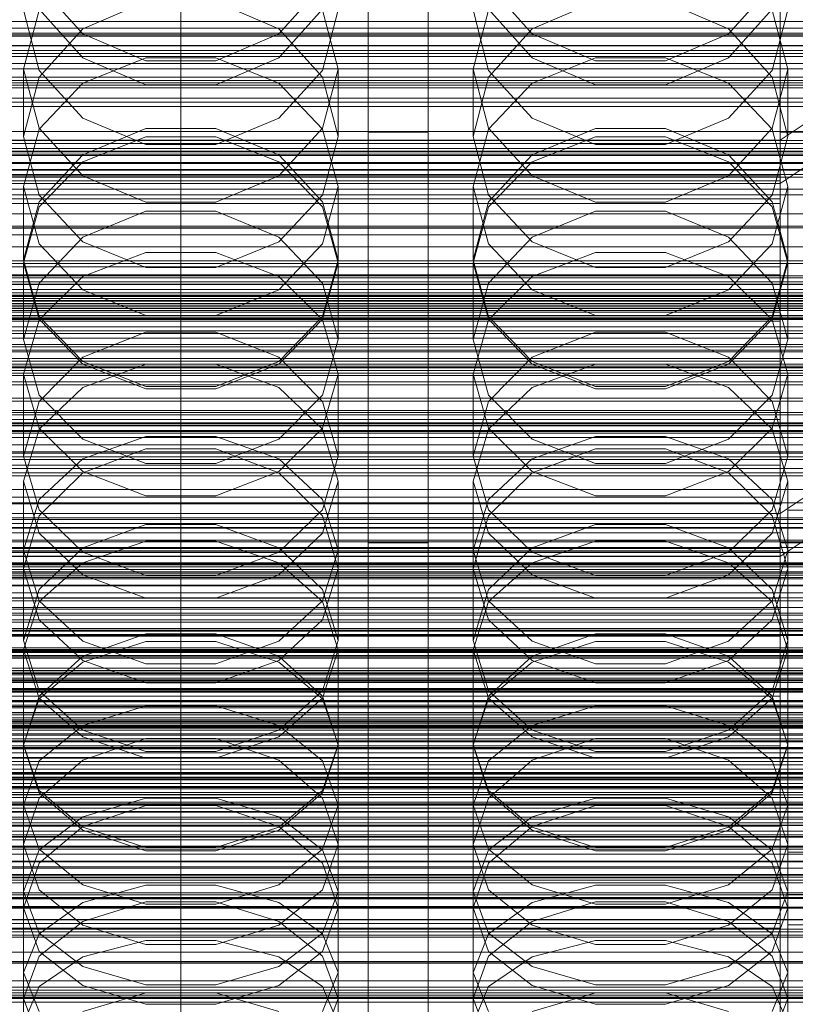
# Model space of a CAD drawing. Header units: millimetres. Extents: x -4395 to 65662, y -65530 to 6847.
# Tile 260 of 656: x 28 to 132, y -34587 to -34456. Entities that reach past the tile are written whole.
import ezdxf

# ---------------------------------------------------------------- set-up
doc = ezdxf.new("R2010")
doc.units = ezdxf.units.MM
for name, color, linetype, lineweight in [('COTAS_O', 1, 'Continuous', 0), ('COTAS_P', 1, 'Continuous', 0), ('frontal_briquetadora', 7, 'Continuous', 0), ('frontal_C01', 7, 'Continuous', 0), ('frontal_C02', 7, 'Continuous', 0), ('frontal_C03', 7, 'Continuous', 0), ('frontal_C04', 7, 'Continuous', 0), ('frontal_mezcladora', 7, 'Continuous', 0), ('frontal_secador', 7, 'Continuous', 0), ('frontal_tolva', 7, 'Continuous', 0)]:
    doc.layers.add(name, color=color, linetype=linetype, lineweight=lineweight)
doc.dimstyles.new('R19_100', dxfattribs={"dimtxt": 250, "dimasz": 150, "dimexe": 150, "dimexo": 80, "dimgap": 100, "dimtad": 1, "dimtih": 1, "dimtoh": 1, "dimdsep": 46, "dimcen": 0.09, "dimadec": 0, "dimazin": 0, "dimtfac": 1, "dimtdec": 4, "dimtofl": 0, "dimtmove": 0, "dimatfit": 3, "dimfxl": 1, "dimtolj": 1, "dimtzin": 0, "dimarcsym": 0})

# ---------------------------------------------------------------- blocks, each defined once
blk = doc.blocks.new('DIM_R33_44')
at = {"layer": 'COTAS_P'}
for p, q in [((-150, -32200), (550, -32200)), ((550, -32200), (505, -32350)), ((550, -34800), (550, -32200)), ((550, -32200), (595, -32350)), ((550, -34800), (505, -34650)), ((550, -34800), (595, -34650)), ((-150, -34800), (550, -34800))]:
    blk.add_line(p, q, dxfattribs=at)
blk.add_text('2600 P', height=250, rotation=90, dxfattribs=at).set_placement((450, -33500))
blk = doc.blocks.new('DIM_R33_46')
at = {"layer": 'COTAS_O'}
for p, q in [((-650, -33700), (50, -33700)), ((50, -33700), (5, -33850)), ((50, -34900), (50, -33700)), ((50, -33700), (95, -33850)), ((50, -34900), (5, -34750)), ((50, -34900), (95, -34750)), ((-650, -34900), (50, -34900))]:
    blk.add_line(p, q, dxfattribs=at)
blk.add_text('1200 O', height=250, rotation=90, dxfattribs=at).set_placement((-50, -34300))
blk = doc.blocks.new('DIM_R33_47')
at = {"layer": 'COTAS_O'}
for p, q in [((-650, -34200), (-500, -34155)), ((650, -34200), (500, -34155)), ((-650, -34900), (-650, -34200)), ((-650, -34200), (650, -34200)), ((-650, -34200), (-500, -34245)), ((650, -34200), (500, -34245)), ((650, -34900), (650, -34200))]:
    blk.add_line(p, q, dxfattribs=at)
blk.add_text('1300 O', height=250, dxfattribs=at).set_placement((0, -34100))

msp = doc.modelspace()

# ---------------------------------------------------------------- linework, layer by layer
at = {"layer": 'frontal_briquetadora'}
for p, q in [((36.906, -34457.404), (31.08, -34450.901)), ((68.92, -34450.901), (63.094, -34457.404)), ((96.906, -34457.404), (91.08, -34450.901)), ((128.92, -34450.901), (123.094, -34457.404)), ((36.907, -34460.601), (31.08, -34454.101)), ((45.326, -34453.127), (36.906, -34456.734)), ((63.094, -34456.734), (54.674, -34453.127)), ((68.92, -34454.101), (63.093, -34460.601)), ((96.907, -34460.601), (91.08, -34454.101)), ((105.326, -34453.127), (96.906, -34456.734)), ((123.094, -34456.734), (114.674, -34453.127)), ((128.92, -34454.101), (123.093, -34460.601)), ((29, -34454.221), (31.08, -34462.278)), ((29, -34462.125), (31.08, -34454.234)), ((68.92, -34462.278), (71, -34454.221)), ((68.92, -34454.234), (71, -34462.125)), ((89, -34454.221), (91.08, -34462.278)), ((89, -34462.125), (91.08, -34454.234)), ((128.92, -34462.278), (131, -34454.221)), ((128.92, -34454.234), (131, -34462.125)), ((36.906, -34456.734), (31.08, -34463.181)), ((68.92, -34463.18), (63.094, -34456.734)), ((96.906, -34456.734), (91.08, -34463.181)), ((128.92, -34463.18), (123.094, -34456.734)), ((-160, -34457.538), (200, -34457.538)), ((45.326, -34460.988), (36.906, -34457.404)), ((63.094, -34457.404), (54.674, -34460.988)), ((105.326, -34460.988), (96.906, -34457.404)), ((123.094, -34457.404), (114.674, -34460.988)), ((45.327, -34460.596), (36.907, -34464.004)), ((45.327, -34464.208), (36.907, -34460.601)), ((54.673, -34460.596), (45.327, -34460.596)), ((63.093, -34464.004), (54.673, -34460.596)), ((63.093, -34460.601), (54.673, -34464.208)), ((105.327, -34460.596), (96.907, -34464.004)), ((105.327, -34464.208), (96.907, -34460.601)), ((114.673, -34460.596), (105.327, -34460.596)), ((123.093, -34464.004), (114.673, -34460.596)), ((123.093, -34460.601), (114.673, -34464.208)), ((200, -34461.368), (-160, -34461.368)), ((54.674, -34460.988), (45.326, -34460.988)), ((114.674, -34460.988), (105.326, -34460.988)), ((29, -34462.125), (29, -34471.125)), ((29, -34462.125), (31.08, -34470.016)), ((31.08, -34463.181), (29, -34471.125)), ((31.08, -34462.278), (36.906, -34468.668)), ((63.094, -34468.668), (68.92, -34462.278)), ((68.92, -34470.016), (71, -34462.125)), ((71, -34471.125), (68.92, -34463.18)), ((71, -34462.125), (71, -34471.125)), ((89, -34462.125), (89, -34471.125)), ((89, -34462.125), (91.08, -34470.016)), ((91.08, -34463.181), (89, -34471.125)), ((91.08, -34462.278), (96.906, -34468.668)), ((123.094, -34468.668), (128.92, -34462.278)), ((128.92, -34470.016), (131, -34462.125)), ((131, -34471.125), (128.92, -34463.18)), ((131, -34462.125), (131, -34471.125)), ((-160, -34463.94), (200, -34463.94)), ((36.907, -34464.004), (31.08, -34470.145)), ((54.673, -34464.208), (45.327, -34464.208)), ((68.92, -34470.145), (63.093, -34464.004)), ((96.907, -34464.004), (91.08, -34470.145)), ((114.673, -34464.208), (105.327, -34464.208)), ((128.92, -34470.145), (123.093, -34464.004)), ((36.906, -34468.668), (45.326, -34472.188)), ((54.674, -34472.188), (63.094, -34468.668)), ((96.906, -34468.668), (105.326, -34472.188)), ((114.674, -34472.188), (123.094, -34468.668)), ((31.08, -34470.145), (29, -34477.803)), ((31.08, -34478.964), (29, -34471.125)), ((31.08, -34470.016), (36.907, -34476.344)), ((36.906, -34473.572), (45.326, -34470.06)), ((36.907, -34474.485), (45.327, -34471.151)), ((45.326, -34470.06), (54.674, -34470.06)), ((45.327, -34471.151), (54.673, -34471.151)), ((54.673, -34471.151), (63.093, -34474.485)), ((54.674, -34470.06), (63.094, -34473.572)), ((63.093, -34476.344), (68.92, -34470.016)), ((71, -34477.803), (68.92, -34470.145)), ((71, -34471.125), (68.92, -34478.964)), ((91.08, -34470.145), (89, -34477.803)), ((91.08, -34478.964), (89, -34471.125)), ((91.08, -34470.016), (96.907, -34476.344)), ((96.906, -34473.572), (105.326, -34470.06)), ((96.907, -34474.485), (105.327, -34471.151)), ((105.326, -34470.06), (114.674, -34470.06)), ((105.327, -34471.151), (114.673, -34471.151)), ((114.673, -34471.151), (123.093, -34474.485)), ((114.674, -34470.06), (123.094, -34473.572)), ((123.093, -34476.344), (128.92, -34470.016)), ((131, -34477.803), (128.92, -34470.145)), ((131, -34471.125), (128.92, -34478.964)), ((45.326, -34472.188), (54.674, -34472.188)), ((105.326, -34472.188), (114.674, -34472.188)), ((31.08, -34479.841), (36.906, -34473.572)), ((63.094, -34473.572), (68.92, -34479.841)), ((91.08, -34479.841), (96.906, -34473.572)), ((123.094, -34473.572), (128.92, -34479.841)), ((31.08, -34480.494), (36.907, -34474.485)), ((63.093, -34474.485), (68.92, -34480.494)), ((91.08, -34480.494), (96.907, -34474.485)), ((123.093, -34474.485), (128.92, -34480.494)), ((36.907, -34476.344), (45.327, -34479.856)), ((54.673, -34479.856), (63.093, -34476.344)), ((96.907, -34476.344), (105.327, -34479.856)), ((114.673, -34479.856), (123.093, -34476.344)), ((29, -34477.803), (29, -34487.557)), ((29, -34477.803), (31.08, -34485.461)), ((68.92, -34485.461), (71, -34477.803)), ((71, -34477.803), (71, -34487.557)), ((89, -34477.803), (89, -34487.557)), ((89, -34477.803), (91.08, -34485.461)), ((128.92, -34485.461), (131, -34477.803)), ((131, -34477.803), (131, -34487.557)), ((200, -34478.149), (-160, -34478.149)), ((36.906, -34485.172), (31.08, -34478.964)), ((68.92, -34478.964), (63.094, -34485.172)), ((96.906, -34485.172), (91.08, -34478.964)), ((128.92, -34478.964), (123.094, -34485.172)), ((29, -34487.557), (31.08, -34479.841)), ((45.327, -34479.856), (54.673, -34479.856)), ((68.92, -34479.841), (71, -34487.557)), ((89, -34487.557), (91.08, -34479.841)), ((105.327, -34479.856), (114.673, -34479.856)), ((128.92, -34479.841), (131, -34487.557)), ((-160, -34481.433), (200, -34481.433)), ((29, -34487.986), (31.08, -34480.494)), ((45.326, -34481.091), (36.906, -34484.534)), ((54.674, -34481.091), (45.326, -34481.091)), ((63.094, -34484.534), (54.674, -34481.091)), ((68.92, -34480.494), (71, -34487.986)), ((89, -34487.986), (91.08, -34480.494)), ((105.326, -34481.091), (96.906, -34484.534)), ((114.674, -34481.091), (105.326, -34481.091)), ((123.094, -34484.534), (114.674, -34481.091)), ((128.92, -34480.494), (131, -34487.986)), ((-160, -34483.291), (200, -34483.291)), ((36.906, -34484.534), (31.08, -34490.676)), ((31.08, -34485.461), (36.907, -34491.602)), ((45.326, -34488.588), (36.906, -34485.172)), ((63.094, -34485.172), (54.674, -34488.588)), ((63.093, -34491.602), (68.92, -34485.461)), ((68.92, -34490.676), (63.094, -34484.534)), ((96.906, -34484.534), (91.08, -34490.676)), ((91.08, -34485.461), (96.907, -34491.602)), ((105.326, -34488.588), (96.906, -34485.172)), ((123.094, -34485.172), (114.674, -34488.588)), ((123.093, -34491.602), (128.92, -34485.461)), ((128.92, -34490.676), (123.094, -34484.534)), ((-160, -34485.849), (200, -34485.849)), ((36.907, -34489.803), (45.327, -34486.586)), ((45.327, -34486.586), (54.673, -34486.586)), ((54.673, -34486.586), (63.093, -34489.803)), ((96.907, -34489.803), (105.327, -34486.586)), ((105.327, -34486.586), (114.673, -34486.586)), ((114.673, -34486.586), (123.093, -34489.803)), ((31.08, -34495.158), (29, -34487.557)), ((29, -34487.986), (29, -34498.23)), ((31.08, -34495.478), (29, -34487.986)), ((71, -34487.557), (68.92, -34495.158)), ((71, -34487.986), (68.92, -34495.478)), ((71, -34487.986), (71, -34498.23)), ((91.08, -34495.158), (89, -34487.557)), ((89, -34487.986), (89, -34498.23)), ((91.08, -34495.478), (89, -34487.986)), ((131, -34487.557), (128.92, -34495.158)), ((131, -34487.986), (128.92, -34495.478)), ((131, -34487.986), (131, -34498.23)), ((54.674, -34488.588), (45.326, -34488.588)), ((114.674, -34488.588), (105.326, -34488.588)), ((-160, -34489.719), (200, -34489.719)), ((-160, -34489.991), (200, -34489.991)), ((31.08, -34490.676), (29, -34498.23)), ((31.08, -34495.6), (36.907, -34489.803)), ((63.093, -34489.803), (68.92, -34495.6)), ((71, -34498.23), (68.92, -34490.676)), ((91.08, -34490.676), (89, -34498.23)), ((91.08, -34495.6), (96.907, -34489.803)), ((123.093, -34489.803), (128.92, -34495.6)), ((131, -34498.23), (128.92, -34490.676)), ((-160, -34492.29), (200, -34492.29)), ((36.907, -34491.602), (45.327, -34495.01)), ((54.673, -34495.01), (63.093, -34491.602)), ((96.907, -34491.602), (105.327, -34495.01)), ((114.673, -34495.01), (123.093, -34491.602)), ((-160, -34493.614), (200, -34493.614)), ((29, -34502.829), (31.08, -34495.6)), ((36.906, -34501.17), (31.08, -34495.158)), ((36.907, -34501.486), (31.08, -34495.478)), ((45.327, -34495.01), (54.673, -34495.01)), ((68.92, -34495.478), (63.093, -34501.486)), ((68.92, -34495.158), (63.094, -34501.17)), ((68.92, -34495.6), (71, -34502.829)), ((89, -34502.829), (91.08, -34495.6)), ((96.906, -34501.17), (91.08, -34495.158)), ((96.907, -34501.486), (91.08, -34495.478)), ((105.327, -34495.01), (114.673, -34495.01)), ((128.92, -34495.478), (123.093, -34501.486)), ((128.92, -34495.158), (123.094, -34501.17)), ((128.92, -34495.6), (131, -34502.829)), ((45.326, -34497.219), (36.906, -34500.552)), ((54.674, -34497.219), (45.326, -34497.219)), ((63.094, -34500.552), (54.674, -34497.219)), ((105.326, -34497.219), (96.906, -34500.552)), ((114.674, -34497.219), (105.326, -34497.219)), ((123.094, -34500.552), (114.674, -34497.219)), ((-160, -34498.03), (200, -34498.03)), ((29, -34498.23), (31.08, -34505.662)), ((68.92, -34505.662), (71, -34498.23)), ((89, -34498.23), (91.08, -34505.662)), ((128.92, -34505.662), (131, -34498.23)), ((36.906, -34500.552), (31.08, -34506.493)), ((45.326, -34504.474), (36.906, -34501.17)), ((45.327, -34504.82), (36.907, -34501.486)), ((63.093, -34501.486), (54.673, -34504.82)), ((63.094, -34501.17), (54.674, -34504.474)), ((68.92, -34506.493), (63.094, -34500.552)), ((96.906, -34500.552), (91.08, -34506.493)), ((105.326, -34504.474), (96.906, -34501.17)), ((105.327, -34504.82), (96.907, -34501.486)), ((123.093, -34501.486), (114.673, -34504.82)), ((123.094, -34501.17), (114.674, -34504.474)), ((128.92, -34506.493), (123.094, -34500.552)), ((45.327, -34501.512), (36.907, -34504.604)), ((54.673, -34501.512), (45.327, -34501.512)), ((63.093, -34504.604), (54.673, -34501.512)), ((105.327, -34501.512), (96.907, -34504.604)), ((114.673, -34501.512), (105.327, -34501.512)), ((123.093, -34504.604), (114.673, -34501.512)), ((29, -34502.829), (29, -34513.787)), ((29, -34502.829), (31.08, -34510.058)), ((68.92, -34510.058), (71, -34502.829)), ((71, -34502.829), (71, -34513.787)), ((89, -34502.829), (89, -34513.787)), ((89, -34502.829), (91.08, -34510.058)), ((128.92, -34510.058), (131, -34502.829)), ((131, -34502.829), (131, -34513.787)), ((36.907, -34504.604), (31.08, -34510.176)), ((54.674, -34504.474), (45.326, -34504.474)), ((54.673, -34504.82), (45.327, -34504.82)), ((68.92, -34510.176), (63.093, -34504.604)), ((96.907, -34504.604), (91.08, -34510.176)), ((114.674, -34504.474), (105.326, -34504.474)), ((114.673, -34504.82), (105.327, -34504.82)), ((128.92, -34510.176), (123.093, -34504.604)), ((31.08, -34506.493), (29, -34513.787)), ((31.08, -34505.662), (36.906, -34511.534)), ((63.094, -34511.534), (68.92, -34505.662)), ((71, -34513.787), (68.92, -34506.493)), ((91.08, -34506.493), (89, -34513.787)), ((91.08, -34505.662), (96.906, -34511.534)), ((123.094, -34511.534), (128.92, -34505.662)), ((131, -34513.787), (128.92, -34506.493)), ((31.08, -34510.176), (29, -34517.123)), ((31.08, -34510.058), (36.907, -34515.855)), ((63.093, -34515.855), (68.92, -34510.058)), ((71, -34517.123), (68.92, -34510.176)), ((91.08, -34510.176), (89, -34517.123)), ((91.08, -34510.058), (96.907, -34515.855)), ((123.093, -34515.855), (128.92, -34510.058)), ((131, -34517.123), (128.92, -34510.176)), ((36.906, -34511.534), (45.326, -34514.76)), ((36.907, -34514.166), (45.327, -34511.161)), ((45.327, -34511.161), (54.673, -34511.161)), ((54.673, -34511.161), (63.093, -34514.166)), ((54.674, -34514.76), (63.094, -34511.534)), ((96.906, -34511.534), (105.326, -34514.76)), ((96.907, -34514.166), (105.327, -34511.161)), ((105.327, -34511.161), (114.673, -34511.161)), ((114.673, -34511.161), (123.093, -34514.166)), ((114.674, -34514.76), (123.094, -34511.534)), ((36.906, -34516.027), (45.326, -34512.811)), ((45.326, -34512.811), (54.674, -34512.811)), ((54.674, -34512.811), (63.094, -34516.027)), ((96.906, -34516.027), (105.326, -34512.811)), ((105.326, -34512.811), (114.674, -34512.811)), ((114.674, -34512.811), (123.094, -34516.027)), ((31.08, -34520.952), (29, -34513.787)), ((31.08, -34519.58), (36.907, -34514.166)), ((63.093, -34514.166), (68.92, -34519.58)), ((71, -34513.787), (68.92, -34520.952)), ((91.08, -34520.952), (89, -34513.787)), ((91.08, -34519.58), (96.907, -34514.166)), ((123.093, -34514.166), (128.92, -34519.58)), ((131, -34513.787), (128.92, -34520.952)), ((36.907, -34515.855), (45.327, -34519.072)), ((45.326, -34514.76), (54.674, -34514.76)), ((54.673, -34519.072), (63.093, -34515.855)), ((96.907, -34515.855), (105.327, -34519.072)), ((105.326, -34514.76), (114.674, -34514.76)), ((114.673, -34519.072), (123.093, -34515.855)), ((29, -34517.123), (29, -34528.769)), ((29, -34517.123), (31.08, -34524.071)), ((31.08, -34521.752), (36.906, -34516.027)), ((63.094, -34516.027), (68.92, -34521.752)), ((68.92, -34524.071), (71, -34517.123)), ((71, -34517.123), (71, -34528.769)), ((89, -34517.123), (89, -34528.769)), ((89, -34517.123), (91.08, -34524.071)), ((91.08, -34521.752), (96.906, -34516.027)), ((123.094, -34516.027), (128.92, -34521.752)), ((128.92, -34524.071), (131, -34517.123)), ((131, -34517.123), (131, -34528.769)), ((29, -34526.331), (31.08, -34519.58)), ((45.327, -34519.072), (54.673, -34519.072)), ((68.92, -34519.58), (71, -34526.331)), ((89, -34526.331), (91.08, -34519.58)), ((105.327, -34519.072), (114.673, -34519.072)), ((128.92, -34519.58), (131, -34526.331)), ((36.906, -34526.603), (31.08, -34520.952)), ((68.92, -34520.952), (63.094, -34526.603)), ((96.906, -34526.603), (91.08, -34520.952)), ((128.92, -34520.952), (123.094, -34526.603)), ((29, -34528.769), (31.08, -34521.752)), ((68.92, -34521.752), (71, -34528.769)), ((89, -34528.769), (91.08, -34521.752)), ((128.92, -34521.752), (131, -34528.769)), ((45.326, -34522.89), (36.906, -34526.023)), ((54.674, -34522.89), (45.326, -34522.89)), ((63.094, -34526.023), (54.674, -34522.89)), ((105.326, -34522.89), (96.906, -34526.023)), ((114.674, -34522.89), (105.326, -34522.89)), ((123.094, -34526.023), (114.674, -34522.89)), ((31.08, -34524.071), (36.907, -34529.643)), ((36.907, -34528.025), (45.327, -34525.158)), ((45.327, -34525.158), (54.673, -34525.158)), ((54.673, -34525.158), (63.093, -34528.025)), ((63.093, -34529.643), (68.92, -34524.071)), ((91.08, -34524.071), (96.907, -34529.643)), ((96.907, -34528.025), (105.327, -34525.158)), ((105.327, -34525.158), (114.673, -34525.158)), ((114.673, -34525.158), (123.093, -34528.025)), ((123.093, -34529.643), (128.92, -34524.071)), ((29, -34526.331), (29, -34538.419)), ((31.08, -34533.082), (29, -34526.331)), ((36.906, -34526.023), (31.08, -34531.596)), ((68.92, -34531.596), (63.094, -34526.023)), ((71, -34526.331), (68.92, -34533.082)), ((71, -34526.331), (71, -34538.419)), ((89, -34526.331), (89, -34538.419)), ((91.08, -34533.082), (89, -34526.331)), ((96.906, -34526.023), (91.08, -34531.596)), ((128.92, -34531.596), (123.094, -34526.023)), ((131, -34526.331), (128.92, -34533.082)), ((131, -34526.331), (131, -34538.419)), ((45.326, -34529.704), (36.906, -34526.603)), ((63.094, -34526.603), (54.674, -34529.704)), ((105.326, -34529.704), (96.906, -34526.603)), ((123.094, -34526.603), (114.674, -34529.704)), ((31.08, -34535.648), (29, -34528.769)), ((31.08, -34533.192), (36.907, -34528.025)), ((63.093, -34528.025), (68.92, -34533.192)), ((71, -34528.769), (68.92, -34535.649)), ((91.08, -34535.648), (89, -34528.769)), ((91.08, -34533.192), (96.907, -34528.025)), ((123.093, -34528.025), (128.92, -34533.192)), ((131, -34528.769), (128.92, -34535.649)), ((195, -34530), (-195, -34530)), ((36.907, -34529.643), (45.327, -34532.735)), ((54.674, -34529.704), (45.326, -34529.704)), ((54.673, -34532.735), (63.093, -34529.643)), ((96.907, -34529.643), (105.327, -34532.735)), ((114.674, -34529.704), (105.326, -34529.704)), ((114.673, -34532.735), (123.093, -34529.643)), ((31.08, -34531.596), (29, -34538.419)), ((71, -34538.419), (68.92, -34531.596)), ((91.08, -34531.596), (89, -34538.419)), ((131, -34538.419), (128.92, -34531.596)), ((45.327, -34532.735), (54.673, -34532.735)), ((105.327, -34532.735), (114.673, -34532.735)), ((29, -34539.635), (31.08, -34533.192)), ((36.907, -34538.496), (31.08, -34533.082)), ((68.92, -34533.082), (63.093, -34538.496)), ((68.92, -34533.192), (71, -34539.635)), ((89, -34539.635), (91.08, -34533.192)), ((96.907, -34538.496), (91.08, -34533.082)), ((128.92, -34533.082), (123.093, -34538.496)), ((128.92, -34533.192), (131, -34539.635)), ((36.906, -34541.066), (31.08, -34535.648)), ((68.92, -34535.649), (63.094, -34541.066)), ((96.906, -34541.066), (91.08, -34535.648)), ((128.92, -34535.649), (123.094, -34541.066)), ((195, -34537), (-195, -34537)), ((45.326, -34537.508), (36.906, -34540.51)), ((54.674, -34537.508), (45.326, -34537.508)), ((63.094, -34540.51), (54.674, -34537.508)), ((105.326, -34537.508), (96.906, -34540.51)), ((114.674, -34537.508), (105.326, -34537.508)), ((123.094, -34540.51), (114.674, -34537.508)), ((29, -34538.419), (31.08, -34545.1)), ((45.327, -34541.501), (36.907, -34538.496)), ((45.327, -34538.552), (36.907, -34541.275)), ((54.673, -34538.552), (45.327, -34538.552)), ((63.093, -34538.496), (54.673, -34541.501)), ((63.093, -34541.275), (54.673, -34538.552)), ((68.92, -34545.1), (71, -34538.419)), ((89, -34538.419), (91.08, -34545.1)), ((105.327, -34541.501), (96.907, -34538.496)), ((105.327, -34538.552), (96.907, -34541.275)), ((114.673, -34538.552), (105.327, -34538.552)), ((123.093, -34538.496), (114.673, -34541.501)), ((123.093, -34541.275), (114.673, -34538.552)), ((128.92, -34545.1), (131, -34538.419)), ((29, -34539.635), (29, -34552.363)), ((29, -34539.635), (31.08, -34546.078)), ((36.906, -34540.51), (31.08, -34545.844)), ((68.92, -34545.844), (63.094, -34540.51)), ((68.92, -34546.078), (71, -34539.635)), ((71, -34539.635), (71, -34552.363)), ((89, -34539.635), (89, -34552.363)), ((89, -34539.635), (91.08, -34546.078)), ((96.906, -34540.51), (91.08, -34545.844)), ((128.92, -34545.844), (123.094, -34540.51)), ((128.92, -34546.078), (131, -34539.635)), ((131, -34539.635), (131, -34552.363)), ((36.907, -34541.275), (31.08, -34546.182)), ((45.326, -34544.034), (36.906, -34541.066)), ((54.673, -34541.501), (45.327, -34541.501)), ((63.094, -34541.066), (54.674, -34544.034)), ((68.92, -34546.182), (63.093, -34541.275)), ((96.907, -34541.275), (91.08, -34546.182)), ((105.326, -34544.034), (96.906, -34541.066)), ((114.673, -34541.501), (105.327, -34541.501)), ((123.094, -34541.066), (114.674, -34544.034)), ((128.92, -34546.182), (123.093, -34541.275)), ((54.674, -34544.034), (45.326, -34544.034)), ((114.674, -34544.034), (105.326, -34544.034)), ((31.08, -34545.844), (29, -34552.363)), ((31.08, -34546.182), (29, -34552.301)), ((31.08, -34545.1), (36.906, -34550.353)), ((31.08, -34546.078), (36.907, -34551.244)), ((63.093, -34551.244), (68.92, -34546.078)), ((63.094, -34550.353), (68.92, -34545.1)), ((71, -34552.363), (68.92, -34545.844)), ((71, -34552.301), (68.92, -34546.182)), ((91.08, -34545.844), (89, -34552.363)), ((91.08, -34546.182), (89, -34552.301)), ((91.08, -34545.1), (96.906, -34550.353)), ((91.08, -34546.078), (96.907, -34551.244)), ((123.093, -34551.244), (128.92, -34546.078)), ((123.094, -34550.353), (128.92, -34545.1)), ((131, -34552.363), (128.92, -34545.844)), ((131, -34552.301), (128.92, -34546.182)), ((36.907, -34549.754), (45.327, -34547.13)), ((45.327, -34547.13), (54.673, -34547.13)), ((54.673, -34547.13), (63.093, -34549.754)), ((96.907, -34549.754), (105.327, -34547.13)), ((105.327, -34547.13), (114.673, -34547.13)), ((114.673, -34547.13), (123.093, -34549.754)), ((31.08, -34554.481), (36.907, -34549.754)), ((63.093, -34549.754), (68.92, -34554.481)), ((91.08, -34554.481), (96.907, -34549.754)), ((123.093, -34549.754), (128.92, -34554.481)), ((36.906, -34550.353), (45.326, -34553.23)), ((36.907, -34551.244), (45.327, -34554.112)), ((54.673, -34554.112), (63.093, -34551.244)), ((54.674, -34553.23), (63.094, -34550.353)), ((96.906, -34550.353), (105.326, -34553.23)), ((96.907, -34551.244), (105.327, -34554.112)), ((114.673, -34554.112), (123.093, -34551.244)), ((114.674, -34553.23), (123.094, -34550.353)), ((29, -34552.301), (29, -34565.638)), ((29, -34552.301), (31.08, -34558.42)), ((31.08, -34558.731), (29, -34552.363)), ((36.906, -34554.358), (45.326, -34551.493)), ((45.326, -34551.493), (54.674, -34551.493)), ((54.674, -34551.493), (63.094, -34554.358)), ((68.92, -34558.42), (71, -34552.301)), ((71, -34552.363), (68.92, -34558.731)), ((71, -34552.301), (71, -34565.638)), ((89, -34552.301), (89, -34565.638)), ((89, -34552.301), (91.08, -34558.42)), ((91.08, -34558.731), (89, -34552.363)), ((96.906, -34554.358), (105.326, -34551.493)), ((105.326, -34551.493), (114.674, -34551.493)), ((114.674, -34551.493), (123.094, -34554.358)), ((128.92, -34558.42), (131, -34552.301)), ((131, -34552.363), (128.92, -34558.731)), ((131, -34552.301), (131, -34565.638)), ((45.326, -34553.23), (54.674, -34553.23)), ((105.326, -34553.23), (114.674, -34553.23)), ((29, -34560.376), (31.08, -34554.481)), ((31.08, -34559.44), (36.906, -34554.358)), ((45.327, -34554.112), (54.673, -34554.112)), ((63.094, -34554.358), (68.92, -34559.44)), ((68.92, -34554.481), (71, -34560.376)), ((89, -34560.376), (91.08, -34554.481)), ((91.08, -34559.44), (96.906, -34554.358)), ((105.327, -34554.112), (114.673, -34554.112)), ((123.094, -34554.358), (128.92, -34559.44)), ((128.92, -34554.481), (131, -34560.376)), ((31.08, -34558.42), (36.907, -34563.327)), ((36.906, -34563.729), (31.08, -34558.731)), ((63.093, -34563.327), (68.92, -34558.42)), ((68.92, -34558.731), (63.094, -34563.729)), ((91.08, -34558.42), (96.907, -34563.327)), ((96.906, -34563.729), (91.08, -34558.731)), ((123.093, -34563.327), (128.92, -34558.42)), ((128.92, -34558.731), (123.094, -34563.729)), ((29, -34565.638), (31.08, -34559.44)), ((29, -34560.376), (29, -34574.101)), ((31.08, -34566.271), (29, -34560.376)), ((45.326, -34560.448), (36.906, -34563.217)), ((36.907, -34561.918), (45.327, -34559.449)), ((54.674, -34560.448), (45.326, -34560.448)), ((45.327, -34559.449), (54.673, -34559.449)), ((54.673, -34559.449), (63.093, -34561.918)), ((63.094, -34563.217), (54.674, -34560.448)), ((68.92, -34559.44), (71, -34565.638)), ((71, -34560.376), (68.92, -34566.271)), ((71, -34560.376), (71, -34574.101)), ((89, -34565.638), (91.08, -34559.44)), ((89, -34560.376), (89, -34574.101)), ((91.08, -34566.271), (89, -34560.376)), ((105.326, -34560.448), (96.906, -34563.217)), ((96.907, -34561.918), (105.327, -34559.449)), ((114.674, -34560.448), (105.326, -34560.448)), ((105.327, -34559.449), (114.673, -34559.449)), ((114.673, -34559.449), (123.093, -34561.918)), ((123.094, -34563.217), (114.674, -34560.448)), ((128.92, -34559.44), (131, -34565.638)), ((131, -34560.376), (128.92, -34566.271)), ((131, -34560.376), (131, -34574.101)), ((31.08, -34566.366), (36.907, -34561.918)), ((63.093, -34561.918), (68.92, -34566.366)), ((91.08, -34566.366), (96.907, -34561.918)), ((123.093, -34561.918), (128.92, -34566.366)), ((36.906, -34563.217), (31.08, -34568.125)), ((68.92, -34568.125), (63.094, -34563.217)), ((96.906, -34563.217), (91.08, -34568.125)), ((128.92, -34568.125), (123.094, -34563.217)), ((45.326, -34566.461), (36.906, -34563.729)), ((36.907, -34563.327), (45.327, -34566.05)), ((54.673, -34566.05), (63.093, -34563.327)), ((63.094, -34563.729), (54.674, -34566.461)), ((105.326, -34566.461), (96.906, -34563.729)), ((96.907, -34563.327), (105.327, -34566.05)), ((114.673, -34566.05), (123.093, -34563.327)), ((123.094, -34563.729), (114.674, -34566.461)), ((31.08, -34571.679), (29, -34565.638)), ((71, -34565.638), (68.92, -34571.679)), ((91.08, -34571.679), (89, -34565.638)), ((131, -34565.638), (128.92, -34571.679)), ((29, -34571.912), (31.08, -34566.366)), ((36.907, -34570.998), (31.08, -34566.271)), ((54.674, -34566.461), (45.326, -34566.461)), ((45.327, -34566.05), (54.673, -34566.05)), ((68.92, -34566.271), (63.093, -34570.998)), ((68.92, -34566.366), (71, -34571.912)), ((89, -34571.912), (91.08, -34566.366)), ((96.907, -34570.998), (91.08, -34566.271)), ((114.674, -34566.461), (105.326, -34566.461)), ((105.327, -34566.05), (114.673, -34566.05)), ((128.92, -34566.271), (123.093, -34570.998)), ((128.92, -34566.366), (131, -34571.912)), ((31.08, -34568.125), (29, -34574.101)), ((71, -34574.101), (68.92, -34568.125)), ((91.08, -34568.125), (89, -34574.101)), ((131, -34574.101), (128.92, -34568.125)), ((45.327, -34573.621), (36.907, -34570.998)), ((45.327, -34571.082), (36.907, -34573.39)), ((54.673, -34571.082), (45.327, -34571.082)), ((63.093, -34570.998), (54.673, -34573.621)), ((63.093, -34573.39), (54.673, -34571.082)), ((105.327, -34573.621), (96.907, -34570.998)), ((105.327, -34571.082), (96.907, -34573.39)), ((114.673, -34571.082), (105.327, -34571.082)), ((123.093, -34570.998), (114.673, -34573.621)), ((123.093, -34573.39), (114.673, -34571.082)), ((29, -34571.912), (29, -34586.193)), ((29, -34571.912), (31.08, -34577.459)), ((36.906, -34576.409), (31.08, -34571.679)), ((68.92, -34571.679), (63.094, -34576.409)), ((68.92, -34577.459), (71, -34571.912)), ((71, -34571.912), (71, -34586.193)), ((89, -34571.912), (89, -34586.193)), ((89, -34571.912), (91.08, -34577.459)), ((96.906, -34576.409), (91.08, -34571.679)), ((128.92, -34571.679), (123.094, -34576.409)), ((128.92, -34577.459), (131, -34571.912)), ((131, -34571.912), (131, -34586.193)), ((36.907, -34573.39), (31.08, -34577.548)), ((45.326, -34573.305), (36.906, -34575.925)), ((54.674, -34573.305), (45.326, -34573.305)), ((54.673, -34573.621), (45.327, -34573.621)), ((63.094, -34575.925), (54.674, -34573.305)), ((68.92, -34577.548), (63.093, -34573.39)), ((96.907, -34573.39), (91.08, -34577.548)), ((105.326, -34573.305), (96.906, -34575.925)), ((114.674, -34573.305), (105.326, -34573.305)), ((114.673, -34573.621), (105.327, -34573.621)), ((123.094, -34575.925), (114.674, -34573.305)), ((128.92, -34577.548), (123.093, -34573.39)), ((29, -34574.101), (31.08, -34579.916)), ((68.92, -34579.916), (71, -34574.101)), ((89, -34574.101), (91.08, -34579.916)), ((128.92, -34579.916), (131, -34574.101)), ((36.906, -34575.925), (31.08, -34580.562)), ((45.326, -34578.991), (36.906, -34576.409)), ((63.094, -34576.409), (54.674, -34578.991)), ((68.92, -34580.562), (63.094, -34575.925)), ((96.906, -34575.925), (91.08, -34580.562)), ((105.326, -34578.991), (96.906, -34576.409)), ((123.094, -34576.409), (114.674, -34578.991)), ((128.92, -34580.562), (123.094, -34575.925)), ((31.08, -34577.548), (29, -34582.734)), ((31.08, -34577.459), (36.907, -34581.907)), ((63.093, -34581.907), (68.92, -34577.459)), ((71, -34582.734), (68.92, -34577.548)), ((91.08, -34577.548), (89, -34582.734)), ((91.08, -34577.459), (96.907, -34581.907)), ((123.093, -34581.907), (128.92, -34577.459)), ((131, -34582.734), (128.92, -34577.548)), ((36.907, -34580.641), (45.327, -34578.443)), ((54.674, -34578.991), (45.326, -34578.991)), ((45.327, -34578.443), (54.673, -34578.443)), ((54.673, -34578.443), (63.093, -34580.641)), ((96.907, -34580.641), (105.327, -34578.443)), ((114.674, -34578.991), (105.326, -34578.991)), ((105.327, -34578.443), (114.673, -34578.443)), ((114.673, -34578.443), (123.093, -34580.641)), ((195, -34580), (-195, -34580)), ((31.08, -34579.916), (36.906, -34584.461)), ((63.094, -34584.461), (68.92, -34579.916)), ((91.08, -34579.916), (96.906, -34584.461)), ((123.094, -34584.461), (128.92, -34579.916)), ((31.08, -34580.562), (29, -34586.193)), ((31.08, -34584.6), (36.907, -34580.641)), ((63.093, -34580.641), (68.92, -34584.6)), ((71, -34586.193), (68.92, -34580.562)), ((91.08, -34580.562), (89, -34586.193)), ((91.08, -34584.6), (96.907, -34580.641)), ((123.093, -34580.641), (128.92, -34584.6)), ((131, -34586.193), (128.92, -34580.562)), ((29, -34582.734), (29, -34597.535)), ((29, -34582.734), (31.08, -34587.919)), ((36.907, -34581.907), (45.327, -34584.376)), ((54.673, -34584.376), (63.093, -34581.907)), ((68.92, -34587.919), (71, -34582.734)), ((71, -34582.734), (71, -34597.535)), ((89, -34582.734), (89, -34597.535)), ((89, -34582.734), (91.08, -34587.919)), ((96.907, -34581.907), (105.327, -34584.376)), ((114.673, -34584.376), (123.093, -34581.907)), ((128.92, -34587.919), (131, -34582.734)), ((131, -34582.734), (131, -34597.535)), ((29, -34589.538), (31.08, -34584.6)), ((36.906, -34584.461), (45.326, -34586.939)), ((36.906, -34587.908), (45.326, -34585.444)), ((45.326, -34585.444), (54.674, -34585.444)), ((45.327, -34584.376), (54.673, -34584.376)), ((54.674, -34586.939), (63.094, -34584.461)), ((54.674, -34585.444), (63.094, -34587.908)), ((68.92, -34584.6), (71, -34589.538)), ((89, -34589.538), (91.08, -34584.6)), ((96.906, -34584.461), (105.326, -34586.939)), ((96.906, -34587.908), (105.326, -34585.444)), ((105.326, -34585.444), (114.674, -34585.444)), ((105.327, -34584.376), (114.673, -34584.376)), ((114.674, -34586.939), (123.094, -34584.461)), ((114.674, -34585.444), (123.094, -34587.908)), ((128.92, -34584.6), (131, -34589.538)), ((31.08, -34591.656), (29, -34586.193)), ((45.326, -34586.939), (54.674, -34586.939)), ((71, -34586.193), (68.92, -34591.656)), ((91.08, -34591.656), (89, -34586.193)), ((105.326, -34586.939), (114.674, -34586.939)), ((131, -34586.193), (128.92, -34591.656))]:
    msp.add_line(p, q, dxfattribs=at)
at = {"layer": 'frontal_C01'}
for p, q in [((130, -34471.612), (130, -34196.607)), ((130, -34202.366), (130, -34477.371)), ((228.298, -34405.548), (130, -34471.612)), ((130, -34477.371), (228.298, -34411.307)), ((130, -34471.612), (0, -34471.612)), ((130, -34746.617), (130, -34471.612)), ((-130, -34476.346), (130, -34476.346)), ((130, -34477.051), (130, -34476.346)), ((130, -34476.346), (130, -34477.371)), ((-130, -34477.051), (130, -34477.051)), ((-130, -34477.371), (130, -34477.371)), ((0, -34477.371), (130, -34477.371)), ((130, -34479.438), (130, -34477.051)), ((130, -34477.371), (130, -34752.376)), ((130, -34477.371), (130, -34480.057)), ((-130, -34479.438), (130, -34479.438)), ((-130, -34480.057), (130, -34480.057)), ((130, -34483.346), (130, -34479.438)), ((130, -34480.057), (130, -34484.22)), ((-130, -34483.346), (130, -34483.346)), ((-130, -34484.22), (130, -34484.22)), ((130, -34488.506), (130, -34483.346)), ((130, -34484.22), (130, -34489.577)), ((-130, -34488.506), (130, -34488.506)), ((-130, -34489.577), (130, -34489.577)), ((130, -34494.569), (130, -34488.506)), ((130, -34489.577), (130, -34495.763)), ((-148, -34492.741), (148, -34492.741)), ((-148, -34492.991), (148, -34492.991)), ((-148, -34493.104), (148, -34493.104)), ((-148, -34493.837), (148, -34493.837)), ((-148, -34494.056), (148, -34494.056)), ((130, -34494.569), (-130, -34494.569)), ((130, -34501.12), (130, -34494.569)), ((-148, -34495.221), (148, -34495.221)), ((-148, -34495.531), (148, -34495.531)), ((-130, -34495.763), (130, -34495.763)), ((130, -34495.763), (130, -34502.356)), ((-148, -34497.05), (148, -34497.05)), ((-148, -34497.429), (148, -34497.429)), ((148, -34499.198), (-148, -34499.198)), ((-148, -34499.621), (148, -34499.621)), ((-130, -34501.12), (130, -34501.12)), ((130, -34507.713), (130, -34501.12)), ((-148, -34501.519), (148, -34501.519)), ((-148, -34501.957), (148, -34501.957)), ((-130, -34502.356), (130, -34502.356)), ((130, -34502.356), (130, -34508.907)), ((-148, -34503.855), (148, -34503.855)), ((-148, -34504.278), (148, -34504.278)), ((-148, -34506.047), (148, -34506.047)), ((-148, -34506.427), (148, -34506.427)), ((-148, -34507.945), (148, -34507.945)), ((-130, -34507.713), (130, -34507.713)), ((130, -34513.899), (130, -34507.713)), ((-148, -34508.255), (148, -34508.255)), ((-130, -34508.907), (130, -34508.907)), ((130, -34508.907), (130, -34514.97)), ((-148, -34509.421), (148, -34509.421)), ((-148, -34509.64), (148, -34509.64)), ((-148, -34510.372), (148, -34510.372)), ((-148, -34510.486), (148, -34510.486)), ((-148, -34510.735), (148, -34510.735)), ((-130, -34513.899), (130, -34513.899)), ((130, -34519.256), (130, -34513.899)), ((-130, -34514.97), (130, -34514.97)), ((130, -34514.97), (130, -34520.13)), ((-550, -34518.24), (550, -34518.24)), ((-130, -34519.256), (130, -34519.256)), ((130, -34523.42), (130, -34519.256)), ((-130, -34520.13), (130, -34520.13)), ((130, -34520.13), (130, -34524.038)), ((131, -34526.625), (131, -34520.98)), ((131, -34520.98), (149, -34520.98)), ((131, -34566.645), (131, -34520.98)), ((-550, -34522.24), (550, -34522.24)), ((-130, -34523.42), (130, -34523.42)), ((130, -34526.105), (130, -34523.42)), ((-130, -34524.038), (130, -34524.038)), ((130, -34524.038), (130, -34526.425)), ((-130, -34526.105), (130, -34526.105)), ((-130, -34526.425), (130, -34526.425)), ((130, -34527.131), (130, -34526.105)), ((130, -34526.425), (130, -34527.131)), ((-130, -34527.131), (130, -34527.131)), ((149, -34526.625), (131, -34526.625)), ((131, -34572.29), (131, -34526.625)), ((-425, -34561.339), (425, -34561.339)), ((149, -34566.645), (131, -34566.645)), ((131, -34566.645), (131, -34572.29)), ((131, -34572.29), (149, -34572.29)), ((425, -34572.851), (-425, -34572.851)), ((425, -34575.677), (-425, -34575.677))]:
    msp.add_line(p, q, dxfattribs=at)
at = {"layer": 'frontal_C02'}
for p, q in [((130, -34521.432), (130, -34230.937)), ((130, -34236.667), (130, -34527.162)), ((228.298, -34455.696), (130, -34521.432)), ((-311.15, -34458.959), (311.15, -34458.959)), ((-311.15, -34460.426), (311.15, -34460.426)), ((130, -34527.162), (228.298, -34461.426)), ((-311.15, -34463.207), (311.15, -34463.207)), ((-311.15, -34464.244), (311.15, -34464.244)), ((-311.15, -34465.992), (311.15, -34465.992)), ((-311.15, -34466.529), (311.15, -34466.529)), ((-311.15, -34467.125), (311.15, -34467.125)), ((130, -34521.432), (0, -34521.432)), ((130, -34811.926), (130, -34521.432)), ((-130, -34526.029), (130, -34526.029)), ((130, -34526.625), (130, -34526.029)), ((130, -34526.029), (130, -34527.162)), ((-130, -34526.625), (130, -34526.625)), ((-130, -34527.162), (130, -34527.162)), ((0, -34527.162), (130, -34527.162)), ((130, -34528.91), (130, -34526.625)), ((130, -34527.162), (130, -34817.656)), ((130, -34527.162), (130, -34529.948)), ((-130, -34528.91), (130, -34528.91)), ((130, -34532.729), (130, -34528.91)), ((-130, -34529.948), (130, -34529.948)), ((130, -34529.948), (130, -34534.196)), ((-130, -34532.729), (130, -34532.729)), ((130, -34537.82), (130, -34532.729)), ((-130, -34534.196), (130, -34534.196)), ((130, -34534.196), (130, -34539.616)), ((-130, -34537.82), (130, -34537.82)), ((130, -34543.837), (130, -34537.82)), ((-130, -34539.616), (130, -34539.616)), ((130, -34539.616), (130, -34545.841)), ((-148, -34542.415), (148, -34542.415)), ((-148, -34542.626), (148, -34542.626)), ((-148, -34542.817), (148, -34542.817)), ((-148, -34543.436), (148, -34543.436)), ((-148, -34543.804), (148, -34543.804)), ((-148, -34544.789), (148, -34544.789)), ((130, -34543.837), (-130, -34543.837)), ((130, -34550.37), (130, -34543.837)), ((-148, -34545.309), (148, -34545.309)), ((-130, -34545.841), (130, -34545.841)), ((130, -34545.841), (130, -34552.445)), ((-148, -34546.593), (148, -34546.593)), ((-148, -34547.23), (148, -34547.23)), ((148, -34548.725), (-148, -34548.725)), ((-148, -34549.435), (148, -34549.435)), ((-148, -34551.04), (148, -34551.04)), ((-130, -34550.37), (130, -34550.37)), ((130, -34556.974), (130, -34550.37)), ((-148, -34551.775), (148, -34551.775)), ((-130, -34552.445), (130, -34552.445)), ((130, -34552.445), (130, -34558.978)), ((-148, -34553.38), (148, -34553.38)), ((-148, -34554.09), (148, -34554.09)), ((-148, -34555.585), (148, -34555.585)), ((-148, -34556.222), (148, -34556.222)), ((-148, -34557.506), (148, -34557.506)), ((-148, -34558.026), (148, -34558.026)), ((-130, -34556.974), (130, -34556.974)), ((130, -34563.199), (130, -34556.974)), ((-148, -34559.011), (148, -34559.011)), ((-130, -34558.978), (130, -34558.978)), ((130, -34558.978), (130, -34564.995)), ((-148, -34559.379), (148, -34559.379)), ((-148, -34559.998), (148, -34559.998)), ((-148, -34560.189), (148, -34560.189)), ((-148, -34560.4), (148, -34560.4)), ((-130, -34563.199), (130, -34563.199)), ((130, -34568.62), (130, -34563.199)), ((-130, -34564.995), (130, -34564.995)), ((130, -34564.995), (130, -34570.087)), ((-130, -34568.62), (130, -34568.62)), ((130, -34572.868), (130, -34568.62)), ((-130, -34570.087), (130, -34570.087)), ((130, -34570.087), (130, -34573.905)), ((131, -34576.343), (131, -34570.382)), ((131, -34570.382), (149, -34570.382)), ((131, -34615.818), (131, -34570.382)), ((-130, -34572.868), (130, -34572.868)), ((130, -34575.653), (130, -34572.868)), ((-130, -34573.905), (130, -34573.905)), ((130, -34573.905), (130, -34576.19)), ((-130, -34575.653), (130, -34575.653)), ((-130, -34576.19), (130, -34576.19)), ((130, -34576.786), (130, -34575.653)), ((130, -34576.19), (130, -34576.786)), ((149, -34576.343), (131, -34576.343)), ((131, -34621.779), (131, -34576.343)), ((-130, -34576.786), (130, -34576.786))]:
    msp.add_line(p, q, dxfattribs=at)
at = {"layer": 'frontal_C03'}
for p, q in [((1270, -34455.736), (-1230, -34455.736)), ((1270, -34456.668), (-1230, -34456.668)), ((1270, -34457.334), (-1230, -34457.334)), ((1270, -34457.72), (-1230, -34457.72)), ((-1500, -34459.645), (1540, -34459.645)), ((1540, -34463.645), (-1500, -34463.645)), ((1270, -34471.65), (-1230, -34471.65)), ((1270, -34472.036), (-1230, -34472.036)), ((1270, -34472.703), (-1230, -34472.703)), ((-1230, -34473.635), (1270, -34473.635)), ((1270, -34474.577), (-1230, -34474.577)), ((1270, -34475.509), (-1230, -34475.509)), ((1270, -34476.175), (-1230, -34476.175)), ((1270, -34476.561), (-1230, -34476.561)), ((1270, -34490.491), (-1230, -34490.491)), ((1270, -34490.877), (-1230, -34490.877)), ((1270, -34491.544), (-1230, -34491.544)), ((-1230, -34492.476), (1270, -34492.476)), ((1270, -34493.418), (-1230, -34493.418)), ((1270, -34494.35), (-1230, -34494.35)), ((1270, -34495.016), (-1230, -34495.016)), ((1270, -34495.402), (-1230, -34495.402)), ((1270, -34509.332), (-1230, -34509.332)), ((1270, -34509.718), (-1230, -34509.718)), ((1270, -34510.385), (-1230, -34510.385)), ((-1230, -34511.317), (1270, -34511.317)), ((1270, -34512.259), (-1230, -34512.259)), ((1270, -34513.191), (-1230, -34513.191)), ((1270, -34513.857), (-1230, -34513.857)), ((1270, -34514.243), (-1230, -34514.243)), ((1270, -34523.332), (-1230, -34523.332)), ((1270, -34523.417), (-1230, -34523.417)), ((1270, -34528.032), (-1230, -34528.032)), ((1270, -34528.173), (-1230, -34528.173)), ((1270, -34528.274), (-1230, -34528.274)), ((1270, -34528.559), (-1230, -34528.559)), ((1270, -34529.226), (-1230, -34529.226)), ((-1230, -34530.158), (1270, -34530.158)), ((1270, -34531.1), (-1230, -34531.1)), ((1270, -34532.032), (-1230, -34532.032)), ((1270, -34532.698), (-1230, -34532.698)), ((1270, -34533.084), (-1230, -34533.084)), ((-1500, -34535.645), (1540, -34535.645)), ((1270, -34536.8), (-1230, -34536.8)), ((1270, -34537.163), (-1230, -34537.163)), ((-1500, -34539.645), (1540, -34539.645)), ((1516, -34544.938), (-1476, -34544.938)), ((1516, -34544.965), (-1476, -34544.965)), ((1516, -34546.407), (-1476, -34546.407)), ((1516, -34546.483), (-1476, -34546.483)), ((1270, -34547.014), (-1230, -34547.014)), ((1270, -34547.4), (-1230, -34547.4)), ((1270, -34548.066), (-1230, -34548.066)), ((1270, -34548.303), (-1230, -34548.303)), ((-1230, -34548.73), (1270, -34548.73)), ((1516, -34549.147), (-1476, -34549.147)), ((1516, -34549.26), (-1476, -34549.26)), ((-1230, -34548.999), (1270, -34548.999)), ((1270, -34549.941), (-1230, -34549.941)), ((1270, -34550.873), (-1230, -34550.873)), ((1516, -34552.742), (-1476, -34552.742)), ((1270, -34551.539), (-1230, -34551.539)), ((1270, -34551.925), (-1230, -34551.925)), ((-1476, -34552.875), (1516, -34552.875)), ((1516, -34556.643), (-1476, -34556.643)), ((1516, -34556.777), (-1476, -34556.777)), ((1516, -34560.258), (-1476, -34560.258)), ((1516, -34560.371), (-1476, -34560.371)), ((1270, -34560.788), (-1230, -34560.788)), ((1270, -34561.216), (-1230, -34561.216)), ((1516, -34563.036), (-1476, -34563.036)), ((1516, -34563.112), (-1476, -34563.112)), ((1516, -34564.554), (-1476, -34564.554)), ((1516, -34564.58), (-1476, -34564.58)), ((1270, -34565.855), (-1230, -34565.855)), ((1270, -34566.241), (-1230, -34566.241)), ((1270, -34566.907), (-1230, -34566.907)), ((-1230, -34567.839), (1270, -34567.839)), ((1270, -34568.782), (-1230, -34568.782)), ((1270, -34569.714), (-1230, -34569.714)), ((1270, -34570.38), (-1230, -34570.38)), ((1270, -34570.766), (-1230, -34570.766)), ((1270, -34572.356), (-1230, -34572.356)), ((1270, -34572.718), (-1230, -34572.718)), ((1270, -34581.245), (-1230, -34581.245)), ((1270, -34581.487), (-1230, -34581.487)), ((1270, -34584.696), (-1230, -34584.696)), ((1270, -34585.082), (-1230, -34585.082)), ((1270, -34585.748), (-1230, -34585.748)), ((1270, -34586.101), (-1230, -34586.101)), ((1270, -34586.186), (-1230, -34586.186)), ((-1230, -34586.68), (1270, -34586.68))]:
    msp.add_line(p, q, dxfattribs=at)
at = {"layer": 'frontal_C04'}
for p, q in [((225, -34459.02), (-225, -34459.02)), ((-225, -34460.018), (225, -34460.018)), ((225, -34462.07), (-225, -34462.07)), ((-188, -34470.434), (188, -34470.434)), ((314, -34472.721), (-284, -34472.721)), ((314, -34473.455), (-284, -34473.455)), ((225, -34473.089), (-225, -34473.089)), ((-225, -34473.656), (225, -34473.656)), ((188, -34473.17), (-188, -34473.17)), ((225, -34474.698), (-225, -34474.698)), ((314, -34475.586), (-284, -34475.586)), ((314, -34478.904), (-284, -34478.904)), ((314, -34483.086), (-284, -34483.086)), ((-284, -34487.721), (314, -34487.721)), ((-225, -34487.721), (225, -34487.721)), ((188, -34488.077), (-188, -34488.077)), ((-188, -34490.813), (188, -34490.813)), ((314, -34492.356), (-284, -34492.356)), ((314, -34496.538), (-284, -34496.538)), ((314, -34499.856), (-284, -34499.856)), ((225, -34500.745), (-225, -34500.745)), ((314, -34501.987), (-284, -34501.987)), ((314, -34502.721), (-284, -34502.721)), ((-225, -34501.787), (225, -34501.787)), ((225, -34502.353), (-225, -34502.353)), ((225, -34513.373), (-225, -34513.373)), ((-225, -34515.425), (225, -34515.425)), ((225, -34516.422), (-225, -34516.422)), ((-188, -34520.026), (188, -34520.026)), ((188, -34522.763), (-188, -34522.763)), ((225, -34525.221), (-225, -34525.221)), ((-225, -34528.221), (225, -34528.221)), ((225, -34529.389), (-225, -34529.389)), ((225, -34535.93), (-225, -34535.93)), ((188, -34537.67), (-188, -34537.67)), ((-225, -34539.787), (225, -34539.787)), ((225, -34540.754), (-225, -34540.754)), ((-188, -34540.406), (188, -34540.406)), ((225, -34545.174), (-225, -34545.174)), ((-225, -34549.771), (225, -34549.771)), ((225, -34550.081), (-225, -34550.081)), ((225, -34552.673), (-225, -34552.673)), ((225, -34557.012), (-225, -34557.012)), ((-225, -34557.869), (225, -34557.869)), ((225, -34558.198), (-225, -34558.198)), ((225, -34561.28), (-225, -34561.28)), ((225, -34562.721), (-225, -34562.721)), ((-225, -34563.836), (225, -34563.836)), ((-188, -34569.619), (188, -34569.619)), ((188, -34572.356), (-188, -34572.356))]:
    msp.add_line(p, q, dxfattribs=at)
at = {"layer": 'frontal_mezcladora'}
for p, q in [((75, -34470.534), (75, -34433.911)), ((83, -34470.534), (83, -34433.911)), ((130, -34470.534), (130, -34433.911)), ((-420, -34464.602), (240, -34464.602)), ((75, -34525.346), (75, -34470.534)), ((75, -34470.534), (83, -34470.534)), ((83, -34525.346), (83, -34470.534)), ((130, -34525.346), (130, -34470.534)), ((130, -34470.534), (138, -34470.534)), ((-420, -34498.893), (240, -34498.893)), ((75, -34590), (75, -34525.346)), ((75, -34525.346), (83, -34525.346)), ((83, -34590), (83, -34525.346)), ((130, -34590), (130, -34525.346)), ((130, -34525.346), (138, -34525.346)), ((-315, -34535), (315, -34535)), ((-420, -34542.102), (240, -34542.102))]:
    msp.add_line(p, q, dxfattribs=at)
at = {"layer": 'frontal_secador'}
for p, q in [((-1250, -34516), (1250, -34516)), ((-1250, -34522), (1250, -34522)), ((-1250, -34525), (1250, -34525)), ((1250, -34526), (-1250, -34526)), ((-1250, -34526.659), (1250, -34526.659)), ((1250, -34529.659), (-1250, -34529.659)), ((-1250, -34531), (1250, -34531)), ((1250, -34534), (-1250, -34534)), ((-1250, -34534.728), (1250, -34534.728)), ((-1250, -34537.588), (1250, -34537.588)), ((1250, -34537.611), (-1250, -34537.611)), ((1250, -34537.728), (-1250, -34537.728)), ((-1250, -34539.387), (1250, -34539.387)), ((1250, -34539.918), (-1250, -34539.918)), ((-1250, -34540), (1250, -34540)), ((1250, -34540.588), (-1250, -34540.588)), ((1250, -34542.387), (-1250, -34542.387)), ((1250, -34543), (-1250, -34543)), ((-1250, -34543.65), (1250, -34543.65)), ((1250, -34544), (-1250, -34544)), ((1250, -34547.382), (-1250, -34547.382)), ((-1250, -34548), (1250, -34548)), ((1250, -34549.689), (-1250, -34549.689)), ((-1250, -34550), (1250, -34550)), ((1250, -34554), (-1250, -34554)), ((1250, -34554.545), (-1250, -34554.545)), ((-1250, -34555), (1250, -34555)), ((1250, -34556), (-1250, -34556)), ((1250, -34556.144), (-1250, -34556.144)), ((1250, -34556.709), (-1250, -34556.709)), ((1250, -34558.686), (-1250, -34558.686)), ((1250, -34560), (-1250, -34560)), ((1320, -34562), (-1320, -34562)), ((1320, -34562.273), (-1320, -34562.273)), ((1320, -34563.072), (-1320, -34563.072)), ((1250, -34562), (-1250, -34562)), ((1320, -34564.343), (-1320, -34564.343)), ((1250, -34564.651), (-1250, -34564.651)), ((1250, -34565.859), (-1250, -34565.859)), ((1320, -34566), (-1320, -34566)), ((-1250, -34566), (1250, -34566)), ((1320, -34567.929), (-1320, -34567.929)), ((-1320, -34570), (1320, -34570)), ((-1250, -34570), (1250, -34570)), ((1320, -34572.071), (-1320, -34572.071)), ((1320, -34574), (-1320, -34574)), ((1250, -34574.141), (-1250, -34574.141)), ((1320, -34575.657), (-1320, -34575.657)), ((1320, -34576.928), (-1320, -34576.928)), ((1320, -34577.727), (-1320, -34577.727)), ((1250, -34577.285), (-1250, -34577.285)), ((1320, -34578), (-1320, -34578)), ((1250, -34578), (-1250, -34578)), ((1250, -34581.314), (-1250, -34581.314)), ((1250, -34583.856), (-1250, -34583.856)), ((1250, -34585.455), (-1250, -34585.455)), ((1250, -34586), (-1250, -34586))]:
    msp.add_line(p, q, dxfattribs=at)
at = {"layer": 'frontal_tolva'}
for p, q in [((-1821.5, -34492), (1821.5, -34492)), ((-1821.5, -34503), (1821.5, -34503))]:
    msp.add_line(p, q, dxfattribs=at)

# ---------------------------------------------------------------- dimensions: what is measured, and where the dimension line sits
at = {"layer": 'COTAS_O'}
for p2, distance, picture, middle in [((-650, -33700), -700, 'DIM_R33_46', (50, -34300)), ((650, -34900), 700, 'DIM_R33_47', (0, -34200))]:
    dim = msp.add_aligned_dim(p1=(-650, -34900), p2=p2, distance=distance, text='<> O', dimstyle='R19_100', dxfattribs=at)
    dim.commit()
    dim.dimension.update_dxf_attribs({"geometry": picture, "text_midpoint": middle})
at = {"layer": 'COTAS_P'}
dim = msp.add_aligned_dim(p1=(-150, -34800), p2=(-150, -32200), distance=-700, text='<> P', dimstyle='R19_100', dxfattribs=at)
dim.commit()
dim.dimension.update_dxf_attribs({"geometry": 'DIM_R33_44', "text_midpoint": (550, -33500)})

doc.saveas('drawing.dxf')
